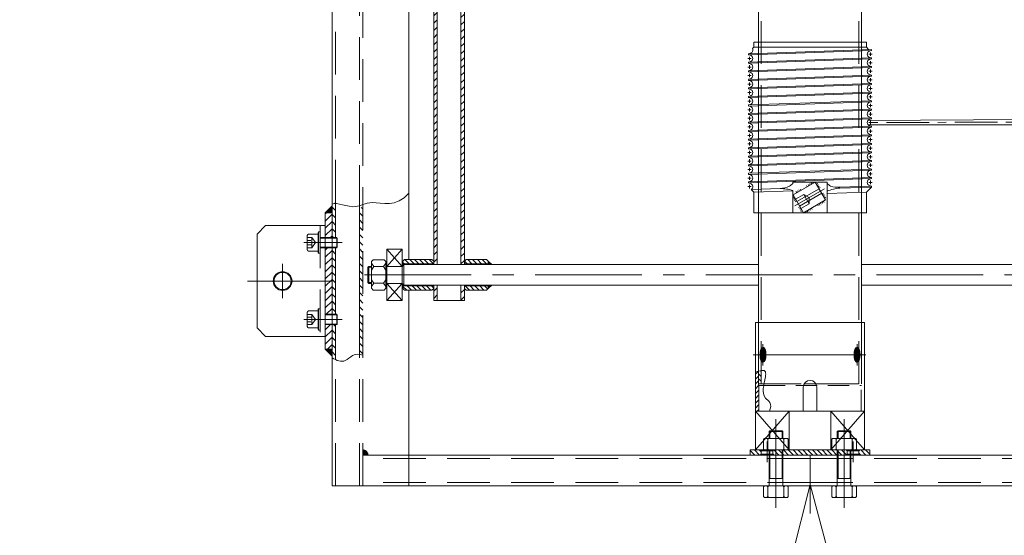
# Model space of a CAD drawing. Header units: centimetres. Extents: x -228435 to 46820, y -89367 to 152985.
# Tile 278 of 310: x 7006 to 7572, y 45025 to 45321. Entities that reach past the tile are written whole.
import ezdxf

# ---------------------------------------------------------------- set-up
doc = ezdxf.new("R2010")
doc.units = ezdxf.units.CM
doc.header["$LTSCALE"] = 50
doc.header["$PDMODE"] = 35
doc.header["$PDSIZE"] = 0.1
for name, pattern in [('CENTER', [2, 1.25, -0.25, 0.25, -0.25]), ('DASHED', [0.75, 0.5, -0.25]), ('Osie rzutów$0$DASHDOT2', [12.7, 6.35, -3.175, 0, -3.175])]:
    doc.linetypes.add(name, pattern=pattern)
doc.layers.get('0').update_dxf_attribs({"color": 8})
doc.layers.get('DEFPOINTS').update_dxf_attribs({"color": 8})
for name, color, linetype, lineweight in [('Kondygnacja  -0_5$0$ARCH_INFO_WYMIARY', 8, 'Continuous', 9), ('kreskowanie', 8, 'Continuous', 13), ('osie', 8, 'CENTER', 13), ('przerwa', 8, 'DASHED', 13), ('RYSUNKOWE_NIEDRUK', 8, 'Continuous', 9), ('SYSTEMY AV', 8, 'Continuous', 13), ('wymiar', 8, 'Continuous', 13)]:
    doc.layers.add(name, color=color, linetype=linetype, lineweight=lineweight)
doc.layers.add('Osie rzutów$0$ARCH_INFO_OSIE_IST', color=8, linetype='Osie rzutów$0$DASHDOT2')
doc.layers.add('Osie rzutów$0$ARCH_INFO_OSIE_OPISY_IST', color=8, linetype='Continuous')
doc.styles.add('Kondygnacja  -0_5$0$Romans', font='Romans.shx', dxfattribs={"width": 0.7})
doc.styles.add('Romans', font='Romans.shx')
doc.dimstyles.new('Kondygnacja  -0_5$0$Wymiary 1-100', dxfattribs={"dimtxt": 12, "dimasz": 10, "dimexe": 5, "dimexo": 0, "dimgap": 4, "dimtad": 1, "dimrnd": 0.5, "dimzin": 12, "dimdsep": 46, "dimtxsty": 'Kondygnacja  -0_5$0$Romans', "dimblk": 'Kondygnacja  -0_5$0$_Oblique', "dimcen": 10, "dimdle": 10, "dimclrt": 55, "dimazin": 0, "dimtfac": 1, "dimtmove": 1, "dimatfit": 3, "dimfxl": 8, "dimfxlon": 1, "dimtolj": 1, "dimtzin": 0, "dimarcsym": 0})
doc.dimstyles.new('Wymiary 1-200', dxfattribs={"dimtxt": 22, "dimasz": 20, "dimexe": 10, "dimexo": 0, "dimgap": 8, "dimtad": 1, "dimrnd": 0.5, "dimzin": 12, "dimdsep": 46, "dimtxsty": 'Romans', "dimblk": 'OBLIQUE', "dimcen": 0.5, "dimdle": 15, "dimclrt": 55, "dimazin": 0, "dimtfac": 1, "dimtmove": 1, "dimatfit": 3, "dimfxl": 16, "dimfxlon": 1, "dimtolj": 1, "dimtzin": 0, "dimarcsym": 0})
pattern_1 = [(135, (-65982.465, 26636.8553), (-1.41421356, -1.41421356), [])]

# ---------------------------------------------------------------- blocks, each defined once
blk = doc.blocks.new('Osie rzutów')
at = {"layer": 'Osie rzutów$0$ARCH_INFO_OSIE_IST', "ltscale": 10}
blk.add_line((12860, 12510), (12860, 4623.259), dxfattribs=at)
blk = doc.blocks.new('Kondygnacja  -0_5$0$_Oblique')
at = {"color": 0, "linetype": 'ByBlock', "lineweight": -2}
blk.add_line((-0.5, -0.5), (0.5, 0.5), dxfattribs=at)
blk = doc.blocks.new('*D212')
at = {"layer": 'DEFPOINTS', "color": 0}
for p in [(-30586.3, 81900), (-30681.11, 12489.5), (9064, 12489.5)]:
    blk.add_point(p, dxfattribs=at)
at = {"layer": 'Kondygnacja  -0_5$0$ARCH_INFO_WYMIARY', "color": 0, "lineweight": -2}
for p, q in [((-30681.11, 81910), (-30681.11, 12479.5)), ((-30673.11, 81900), (-30686.11, 81900)), ((-30673.11, 12489.5), (-30686.11, 12489.5))]:
    blk.add_line(p, q, dxfattribs=at)
at = {"layer": 'Kondygnacja  -0_5$0$ARCH_INFO_WYMIARY', "color": 0, "lineweight": -2, "xscale": 10, "yscale": 10, "zscale": 10}
for p, rotation in [((-30681.11, 81900), 90), ((-30681.11, 12489.5), 270)]:
    blk.add_blockref('Kondygnacja  -0_5$0$_Oblique', p, dxfattribs=dict(at, rotation=rotation))
at = {"layer": 'Kondygnacja  -0_5$0$ARCH_INFO_WYMIARY', "color": 55, "insert": (-30691.11, 47194.75), "char_height": 12, "attachment_point": 5, "rotation": 90, "style": 'Kondygnacja  -0_5$0$Romans'}
blk.add_mtext('\\A1;69410.5', dxfattribs=at)
blk = doc.blocks.new('A$C17EA1C80')
for p, q in [((0, 69.5), (0, 36.5)), ((3, 69.5), (0, 69.5)), ((4.35, 70.85), (3, 69.5)), ((3, 69.5), (3, 36.5)), ((4.89, 72.5), (4.29, 72.5)), ((4.89, 72.5), (4.29, 72.5)), ((6.82, 0.5), (4.29, 72.5)), ((5.16, 71.49), (4.89, 72.5)), ((7.42, 0.5), (4.89, 72.5)), ((9.03, 71.49), (9.3, 72.5)), ((9.9, 72.5), (9.3, 72.5)), ((9.9, 72.5), (9.3, 72.5)), ((11.83, 0.5), (9.3, 72.5)), ((10.17, 71.49), (9.9, 72.5)), ((12.43, 0.5), (9.9, 72.5)), ((14.04, 71.49), (14.31, 72.5)), ((14.91, 72.5), (14.31, 72.5)), ((14.91, 72.5), (14.31, 72.5)), ((16.84, 0.5), (14.31, 72.5)), ((15.18, 71.49), (14.91, 72.5)), ((17.44, 0.5), (14.91, 72.5)), ((19.05, 71.49), (19.32, 72.5)), ((19.92, 72.5), (19.32, 72.5)), ((19.92, 72.5), (19.32, 72.5)), ((21.85, 0.5), (19.32, 72.5)), ((20.19, 71.49), (19.92, 72.5)), ((22.45, 0.5), (19.92, 72.5)), ((24.06, 71.49), (24.33, 72.5)), ((24.93, 72.5), (24.33, 72.5)), ((24.93, 72.5), (24.33, 72.5)), ((26.85, 0.5), (24.33, 72.5)), ((25.2, 71.49), (24.93, 72.5)), ((27.45, 0.5), (24.93, 72.5)), ((29.07, 71.49), (29.34, 72.5)), ((29.94, 72.5), (29.34, 72.5)), ((29.94, 72.5), (29.34, 72.5)), ((31.86, 0.5), (29.34, 72.5)), ((30.21, 71.49), (29.94, 72.5)), ((32.46, 0.5), (29.94, 72.5)), ((34.08, 71.49), (34.35, 72.5)), ((34.95, 72.5), (34.35, 72.5)), ((34.95, 72.5), (34.35, 72.5)), ((36.87, 0.5), (34.35, 72.5)), ((35.22, 71.49), (34.95, 72.5)), ((37.47, 0.5), (34.95, 72.5)), ((39.09, 71.49), (39.35, 72.5)), ((39.95, 72.5), (39.35, 72.5)), ((39.95, 72.5), (39.35, 72.5)), ((41.88, 0.5), (39.35, 72.5)), ((40.22, 71.49), (39.95, 72.5)), ((42.48, 0.5), (39.95, 72.5)), ((44.09, 71.49), (44.36, 72.5)), ((44.96, 72.5), (44.36, 72.5)), ((44.96, 72.5), (44.36, 72.5)), ((46.89, 0.5), (44.36, 72.5)), ((45.23, 71.49), (44.96, 72.5)), ((47.49, 0.5), (44.96, 72.5)), ((49.1, 71.49), (49.37, 72.5)), ((51.89, 0.5), (49.36, 72.5)), ((49.96, 72.5), (49.37, 72.5)), ((50.23, 71.49), (49.96, 72.5)), ((52.49, 0.5), (49.96, 72.5)), ((54.1, 71.49), (54.37, 72.5)), ((54.97, 72.5), (54.37, 72.5)), ((54.97, 72.5), (54.37, 72.5)), ((56.9, 0.5), (54.37, 72.5)), ((55.24, 71.49), (54.97, 72.5)), ((57.5, 0.5), (54.97, 72.5)), ((59.11, 71.49), (59.38, 72.5)), ((61.9, 0.5), (59.37, 72.5)), ((59.97, 72.5), (59.38, 72.5)), ((60.24, 71.49), (59.97, 72.5)), ((62.5, 0.5), (59.97, 72.5)), ((64.11, 71.49), (64.38, 72.5)), ((66.9, 0.5), (64.37, 72.5)), ((64.97, 72.5), (64.38, 72.5)), ((65.24, 71.49), (64.97, 72.5)), ((67.5, 0.5), (64.97, 72.5)), ((69.11, 71.49), (69.38, 72.5)), ((71.9, 0.5), (69.37, 72.5)), ((69.97, 72.5), (69.38, 72.5)), ((69.97, 72.5), (69.38, 72.5)), ((70.24, 71.49), (69.97, 72.5)), ((72.5, 0.5), (69.97, 72.5)), ((74.11, 71.49), (74.38, 72.5)), ((74.98, 72.5), (74.38, 72.5)), ((76.91, 0.5), (74.38, 72.5)), ((75.25, 71.49), (74.98, 72.5)), ((77.51, 0.5), (74.98, 72.5)), ((79.12, 71.49), (79.39, 72.5)), ((79.99, 72.5), (79.39, 72.5)), ((81.92, 0.5), (79.39, 72.5)), ((80.26, 71.49), (79.99, 72.5)), ((82.52, 0.5), (79.99, 72.5)), ((84.13, 71.49), (84.4, 72.5)), ((85, 72.5), (84.4, 72.5)), ((85.07, 53.49), (84.4, 72.5)), ((88, 69.5), (85, 72.5)), ((85.65, 54.04), (85, 72.5)), ((100, 69.5), (88, 69.5)), ((88.81, 46.5), (88, 69.5)), ((100, 69.5), (100, 36.5)), ((100, 46.5), (82, 46.5)), ((82, 26.5), (82, 46.5)), ((92.5, 45.61), (82.11, 39.61)), ((82.8, 41.05), (83.26, 40.27)), ((83.59, 41.51), (84.05, 40.72)), ((84.38, 41.96), (84.84, 41.18)), ((85.17, 42.42), (85.63, 41.64)), ((86, 41.86), (93.5, 28.87)), ((88.53, 44.36), (88.98, 43.57)), ((88.6, 43.36), (96.1, 30.37)), ((89.32, 44.81), (89.77, 44.03)), ((90.11, 45.27), (90.56, 44.49)), ((90.9, 45.73), (91.35, 44.94)), ((92.5, 45.61), (100, 32.62)), ((93.98, 44.83), (93.2, 44.38)), ((94.48, 43.97), (93.7, 43.52)), ((94.98, 43.1), (94.2, 42.65)), ((95.48, 42.24), (94.7, 41.79)), ((95.98, 41.37), (95.2, 40.92)), ((0, 3.5), (0, 36.5)), ((3, 3.5), (3, 36.5)), ((82.03, 37.93), (82.81, 38.38)), ((82.11, 39.61), (89.61, 26.62)), ((82.53, 37.07), (83.31, 37.52)), ((83.03, 36.2), (83.81, 36.65)), ((83.53, 35.34), (84.31, 35.79)), ((84.03, 34.47), (84.81, 34.92)), ((98.07, 37.75), (97.3, 37.3)), ((98.57, 36.88), (97.8, 36.43)), ((99.07, 36.02), (98.3, 35.57)), ((99.57, 35.15), (98.8, 34.7)), ((100, 3.5), (100, 36.5)), ((86.12, 30.85), (86.9, 31.3)), ((86.62, 29.98), (87.4, 30.43)), ((87.12, 29.12), (87.9, 29.57)), ((100, 32.62), (89.61, 26.62)), ((96.93, 29.8), (96.48, 30.58)), ((97.72, 30.26), (97.27, 31.04)), ((98.51, 30.71), (98.06, 31.5)), ((99.3, 31.17), (98.85, 31.95)), ((100.01, 34.25), (99.3, 33.84)), ((82.93, 26.5), (82, 26.5)), ((100, 26.5), (86.99, 26.5)), ((88, 3.5), (87.19, 26.5)), ((87.62, 28.25), (88.4, 28.7)), ((91.21, 26.49), (90.76, 27.28)), ((92, 26.95), (91.55, 27.73)), ((92.79, 27.41), (92.34, 28.19)), ((93.58, 27.86), (93.13, 28.65)), ((86.47, 1.97), (85.84, 18.96)), ((3, 3.5), (0, 3.5)), ((3.73, 2.77), (3, 3.5)), ((6.6, 1.51), (6.87, 0.5)), ((7.41, 0.5), (6.82, 0.5)), ((7.68, 1.51), (7.41, 0.5)), ((11.55, 1.51), (11.82, 0.5)), ((12.42, 0.5), (11.83, 0.5)), ((12.69, 1.51), (12.42, 0.5)), ((16.56, 1.51), (16.83, 0.5)), ((17.43, 0.5), (16.84, 0.5)), ((17.7, 1.51), (17.43, 0.5)), ((21.57, 1.51), (21.84, 0.5)), ((22.44, 0.5), (21.85, 0.5)), ((22.71, 1.51), (22.44, 0.5)), ((26.58, 1.51), (26.85, 0.5)), ((27.45, 0.5), (26.85, 0.5)), ((27.72, 1.51), (27.45, 0.5)), ((31.59, 1.51), (31.85, 0.5)), ((32.45, 0.5), (31.86, 0.5)), ((32.72, 1.51), (32.45, 0.5)), ((36.59, 1.51), (36.86, 0.5)), ((37.46, 0.5), (36.87, 0.5)), ((37.73, 1.51), (37.46, 0.5)), ((41.6, 1.51), (41.87, 0.5)), ((42.47, 0.5), (41.88, 0.5)), ((42.74, 1.51), (42.47, 0.5)), ((46.61, 1.51), (46.88, 0.5)), ((47.48, 0.5), (46.89, 0.5)), ((47.75, 1.51), (47.48, 0.5)), ((51.62, 1.51), (51.89, 0.5)), ((52.49, 0.5), (51.89, 0.5)), ((52.49, 0.5), (51.89, 0.5)), ((52.76, 1.51), (52.49, 0.5)), ((56.63, 1.51), (56.9, 0.5)), ((57.49, 0.5), (56.9, 0.5)), ((57.76, 1.51), (57.49, 0.5)), ((61.63, 1.51), (61.9, 0.5)), ((62.49, 0.5), (61.9, 0.5)), ((62.76, 1.51), (62.49, 0.5)), ((66.63, 1.51), (66.9, 0.5)), ((67.49, 0.5), (66.9, 0.5)), ((67.49, 0.5), (66.9, 0.5)), ((67.76, 1.51), (67.49, 0.5)), ((71.63, 1.51), (71.9, 0.5)), ((72.5, 0.5), (71.9, 0.5)), ((72.77, 1.51), (72.5, 0.5)), ((76.64, 1.51), (76.91, 0.5)), ((77.51, 0.5), (76.91, 0.5)), ((77.78, 1.51), (77.51, 0.5)), ((81.65, 1.51), (81.92, 0.5)), ((82.52, 0.5), (81.92, 0.5)), ((82.79, 1.51), (82.52, 0.5)), ((88, 3.5), (86.47, 1.97)), ((100, 3.5), (88, 3.5))]:
    blk.add_line(p, q)
for centre, radius, start, end in [((7.1, 72), 2, 194.70087, 345.29913), ((12.11, 72), 2, 194.70087, 345.29913), ((17.11, 72), 2, 194.70087, 345.29913), ((22.12, 72), 2, 194.70087, 345.29913), ((27.13, 72), 2, 194.70087, 345.29913), ((32.14, 72), 2, 194.70087, 345.29913), ((37.15, 72), 2, 194.70087, 345.29913), ((42.16, 72), 2, 194.70087, 345.29913), ((47.17, 72), 2, 194.70087, 345.29913), ((52.17, 72), 2, 194.70087, 345.29913), ((57.18, 72), 2, 194.70087, 345.29913), ((62.18, 72), 2, 194.70087, 345.29913), ((67.18, 72), 2, 194.70087, 345.29913), ((72.18, 72), 2, 194.70087, 345.29913), ((77.19, 72), 2, 194.70087, 345.29913), ((82.2, 72), 2, 194.70087, 345.29913), ((68, 53.15), 17.07, 344.2447, 2.8872), ((103.45, 54.31), 17.81, 180.8759, 206.02731), ((75.56, 53.53), 10.19, 316.31516, 330.51029), ((75.56, 19.47), 10.19, 29.48971, 43.68484), ((66.01, 16.83), 19.95, 6.12382, 22.55007), ((110.45, 19.07), 24.61, 162.4248, 180.25598), ((4.67, 1), 2, 14.70087, 117.90377), ((9.61, 1), 2, 14.70087, 165.29913), ((14.62, 1), 2, 14.70087, 165.29913), ((19.63, 1), 2, 14.70087, 165.29913), ((24.64, 1), 2, 14.70087, 165.29913), ((29.65, 1), 2, 14.70087, 165.29913), ((34.66, 1), 2, 14.70087, 165.29913), ((39.67, 1), 2, 14.70087, 165.29913), ((44.68, 1), 2, 14.70087, 165.29913), ((49.69, 1), 2, 14.70087, 165.29913), ((54.7, 1), 2, 14.70087, 165.29913), ((59.7, 1), 2, 14.70087, 165.29913), ((64.7, 1), 2, 14.70087, 165.29913), ((69.7, 1), 2, 14.70087, 165.29913), ((74.7, 1), 2, 14.70087, 165.29913), ((79.71, 1), 2, 14.70087, 165.29913), ((84.72, 1), 2, 29.04453, 165.29913)]:
    blk.add_arc(centre, radius, start, end)
at = {"layer": 'osie'}
for p, q in [((8.1, 72), (6.1, 72)), ((7.1, 73), (7.1, 71)), ((13.11, 72), (11.11, 72)), ((12.11, 73), (12.11, 71)), ((18.11, 72), (16.11, 72)), ((17.11, 73), (17.11, 71)), ((23.12, 72), (21.12, 72)), ((22.12, 73), (22.12, 71)), ((28.13, 72), (26.13, 72)), ((27.13, 73), (27.13, 71)), ((33.14, 72), (31.14, 72)), ((32.14, 73), (32.14, 71)), ((38.15, 72), (36.15, 72)), ((37.15, 73), (37.15, 71)), ((43.16, 72), (41.16, 72)), ((42.16, 73), (42.16, 71)), ((48.17, 72), (46.17, 72)), ((47.17, 73), (47.17, 71)), ((53.17, 72), (51.17, 72)), ((52.17, 73), (52.17, 71)), ((58.18, 72), (56.18, 72)), ((57.18, 73), (57.18, 71)), ((63.18, 72), (61.18, 72)), ((62.18, 73), (62.18, 71)), ((68.18, 72), (66.18, 72)), ((67.18, 73), (67.18, 71)), ((73.18, 72), (71.18, 72)), ((72.18, 73), (72.18, 71)), ((78.19, 72), (76.19, 72)), ((77.19, 73), (77.19, 71)), ((83.2, 72), (81.2, 72)), ((82.2, 73), (82.2, 71)), ((85.96, 44.93), (95.98, 27.57)), ((10.61, 1), (8.61, 1)), ((9.61, 0), (9.61, 2)), ((15.62, 1), (13.62, 1)), ((14.62, 0), (14.62, 2)), ((20.63, 1), (18.63, 1)), ((19.63, 0), (19.63, 2)), ((25.64, 1), (23.64, 1)), ((24.64, 0), (24.64, 2)), ((30.65, 1), (28.65, 1)), ((29.65, 0), (29.65, 2)), ((35.66, 1), (33.66, 1)), ((34.66, 0), (34.66, 2)), ((40.67, 1), (38.67, 1)), ((39.67, 0), (39.67, 2)), ((45.68, 1), (43.68, 1)), ((44.68, 0), (44.68, 2)), ((50.69, 1), (48.69, 1)), ((49.69, 0), (49.69, 2)), ((55.7, 1), (53.7, 1)), ((54.7, 0), (54.7, 2)), ((60.7, 1), (58.7, 1)), ((59.7, 0), (59.7, 2)), ((65.7, 1), (63.7, 1)), ((64.7, 0), (64.7, 2)), ((70.7, 1), (68.7, 1)), ((69.7, 0), (69.7, 2)), ((75.7, 1), (73.7, 1)), ((74.7, 0), (74.7, 2)), ((80.71, 1), (78.71, 1)), ((79.71, 0), (79.71, 2)), ((85.72, 1), (83.72, 1)), ((84.72, 0), (84.72, 2))]:
    blk.add_line(p, q, dxfattribs=at)
at = {"layer": 'przerwa', "ltscale": 0.5}
for p, q in [((94.78, 35.95), (89.33, 32.8)), ((89.33, 32.8), (91.14, 35.95)), ((94.78, 35.95), (91.14, 35.95)), ((94.78, 35.95), (97.53, 31.19)), ((89.33, 32.8), (92.08, 28.04))]:
    blk.add_line(p, q, dxfattribs=at)
blk = doc.blocks.new('A$C45FE2F59')
h = blk.add_hatch()
h.set_pattern_fill('_USER', color=256, scale=0.1, angle=45, style=0, pattern_type=0)
h.set_pattern_definition([(135, (67949.22685, 25693.96624), (0.07071067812, 0.07071067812), [])])
h.paths.add_polyline_path([(-280, 164), (-280, 160), (-284, 160)])
h = blk.add_hatch()
h.set_pattern_fill('_USER', color=256, scale=0.1, angle=135, style=0, pattern_type=0)
h.set_pattern_definition([(45, (68311.83249, 24670.12207), (0.07071067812, -0.07071067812), [])])
h.paths.add_polyline_path([(-188.5, 131.6), (-186.5, 129.6), (-188.5, 129.6)])
h.paths.add_polyline_path([(-188.5, 117.6), (-186.5, 117.6), (-188.5, 115.6)])
h = blk.add_hatch()
h.set_pattern_fill('_USER', color=256, scale=0.1, angle=495, style=0, pattern_type=0)
h.set_pattern_definition([(135, (-27404.95346, -72953.90815), (-0.07071067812, -0.07071067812), [])])
edge = h.paths.add_edge_path()
edge.add_ellipse((-27.55, 76.78), major_axis=(0, 4.36), ratio=0.400988, start_angle=180, end_angle=270)
edge.add_line((-25.8, 76.78), (-27.55, 76.78))
edge.add_line((-27.55, 76.78), (-27.55, 72.42))
edge = h.paths.add_edge_path()
edge.add_ellipse((-27.55, 76.78), major_axis=(0, 4.36), ratio=0.400988, start_angle=270, end_angle=360)
edge.add_line((-27.55, 81.15), (-27.55, 76.78))
edge.add_line((-27.55, 76.78), (-25.8, 76.78))
edge = h.paths.add_edge_path()
edge.add_ellipse((-27.55, 76.78), major_axis=(0, 4.36), ratio=0.400988, start_angle=0, end_angle=39.09012)
edge.add_line((-28.65, 80.17), (-28.65, 76.78))
edge.add_line((-28.65, 76.78), (-27.55, 76.78))
edge.add_line((-27.55, 76.78), (-27.55, 81.15))
edge = h.paths.add_edge_path()
edge.add_line((-27.55, 76.78), (-28.65, 76.78))
edge.add_line((-28.65, 76.78), (-28.65, 73.4))
edge.add_ellipse((-27.55, 76.78), major_axis=(0, 4.36), ratio=0.400988, start_angle=140.90988, end_angle=180)
edge.add_line((-27.55, 72.42), (-27.55, 76.78))
edge = h.paths.add_edge_path()
edge.add_ellipse((-27.55, 76.78), major_axis=(0, 4.36), ratio=0.400988, start_angle=90, end_angle=140.90988)
edge.add_line((-28.65, 73.4), (-28.65, 76.78))
edge.add_line((-28.65, 76.78), (-29.3, 76.78))
edge = h.paths.add_edge_path()
edge.add_ellipse((-27.55, 76.78), major_axis=(0, 4.36), ratio=0.400988, start_angle=39.09012, end_angle=90)
edge.add_line((-29.3, 76.78), (-28.65, 76.78))
edge.add_line((-28.65, 76.78), (-28.65, 80.17))
h = blk.add_hatch()
h.set_pattern_fill('_USER', color=256, scale=0.1, angle=495, style=0, pattern_type=0)
h.set_pattern_definition([(135, (-27349.86036, -72953.90815), (-0.07071067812, -0.07071067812), [])])
edge = h.paths.add_edge_path()
edge.add_line((27.55, 76.78), (27.55, 72.42))
edge.add_ellipse((27.55, 76.78), major_axis=(0, 4.36), ratio=0.400988, start_angle=180, end_angle=270)
edge.add_line((29.3, 76.78), (27.55, 76.78))
edge = h.paths.add_edge_path()
edge.add_ellipse((27.55, 76.78), major_axis=(0, 4.36), ratio=0.400988, start_angle=270, end_angle=360)
edge.add_line((27.55, 81.15), (27.55, 76.78))
edge.add_line((27.55, 76.78), (29.3, 76.78))
edge = h.paths.add_edge_path()
edge.add_ellipse((27.55, 76.78), major_axis=(0, 4.36), ratio=0.400988, start_angle=0, end_angle=39.09012)
edge.add_line((26.44, 80.17), (26.44, 76.78))
edge.add_line((26.44, 76.78), (27.55, 76.78))
edge.add_line((27.55, 76.78), (27.55, 81.15))
edge = h.paths.add_edge_path()
edge.add_line((26.44, 76.78), (26.44, 73.4))
edge.add_ellipse((27.55, 76.78), major_axis=(0, 4.36), ratio=0.400988, start_angle=140.90988, end_angle=180)
edge.add_line((27.55, 72.42), (27.55, 76.78))
edge.add_line((27.55, 76.78), (26.44, 76.78))
edge = h.paths.add_edge_path()
edge.add_ellipse((27.55, 76.78), major_axis=(0, 4.36), ratio=0.400988, start_angle=90, end_angle=140.90988)
edge.add_line((26.44, 73.4), (26.44, 76.78))
edge.add_line((26.44, 76.78), (25.8, 76.78))
edge = h.paths.add_edge_path()
edge.add_ellipse((27.55, 76.78), major_axis=(0, 4.36), ratio=0.400988, start_angle=39.09012, end_angle=90)
edge.add_line((25.8, 76.78), (26.44, 76.78))
edge.add_line((26.44, 76.78), (26.44, 80.17))
h = blk.add_hatch()
h.set_pattern_fill('_USER', color=256, scale=0.1, angle=45, style=0, pattern_type=0)
h.set_pattern_definition([(225, (67949.22685, -25453.96624), (0.07071067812, -0.07071067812), [])])
h.paths.add_polyline_path([(-280, 76), (-280, 80), (-284, 80)])
h = blk.add_hatch()
h.set_pattern_fill('_USER', color=256, scale=0.1, angle=45, style=0, pattern_type=0)
h.set_pattern_definition([(315, (-67949.22685, -25453.96624), (-0.07071067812, -0.07071067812), [])])
h.paths.add_polyline_path([(-259, 18), (-262, 18), (-262, 21, -0.414214)])
at = {"layer": 'kreskowanie'}
h = blk.add_hatch(dxfattribs=at)
h.set_pattern_fill('_USER', color=256, scale=3, angle=45, style=0, pattern_type=0)
h.set_pattern_definition([(45, (-65982.465, 26636.8553), (-2.12132034, 2.12132034), [])])
h.paths.add_polyline_path([(-202.5, 117.5), (-204.5, 117.5), (-204.5, 108.6), (-202.5, 108.6)])
h.paths.add_polyline_path([(-218.5, 117.5), (-220.5, 117.5), (-220.5, 108.6), (-218.5, 108.6)])
h.paths.add_polyline_path([(-202.5, 350), (-204.5, 350), (-204.5, 129.7), (-202.5, 129.7), (-202.5, 134.6)])
h.paths.add_polyline_path([(-218.5, 350), (-220.5, 350), (-220.5, 134.6), (-220.5, 129.7), (-218.5, 129.7)])
h.paths.add_polyline_path([(-202.5, 387.3), (-204.5, 387.3), (-204.5, 350), (-202.5, 350)])
h.paths.add_polyline_path([(-218.5, 387.3), (-220.5, 387.3), (-220.5, 350), (-218.5, 350)])
h.paths.add_polyline_path([(-202.5, 403.9), (-202.5, 406.4), (-204.5, 406.4), (-204.5, 395.5), (-202.5, 395.5)])
h.paths.add_polyline_path([(-218.5, 406.4), (-220.5, 406.4), (-220.5, 395.5), (-218.5, 395.5)])
h.paths.add_polyline_path([(-181.5, 387.3), (-183.5, 387.3), (-183.5, 376.4), (-181.5, 376.4)])
h.paths.add_polyline_path([(-197.5, 387.3), (-199.5, 387.3), (-199.5, 376.4), (-197.5, 376.4)])
h.paths.add_polyline_path([(-181.5, 654.9), (-183.5, 654.9), (-183.5, 395.5), (-181.5, 395.5)])
h.paths.add_polyline_path([(-197.5, 654.9), (-199.5, 654.9), (-199.5, 395.5), (-197.5, 395.5)])
h.paths.add_polyline_path([(-181.5, 672), (-183.5, 672), (-183.5, 663.1), (-181.5, 663.1)])
h.paths.add_polyline_path([(-197.5, 672), (-199.5, 672), (-199.5, 663.1), (-197.5, 663.1)])
h = blk.add_hatch(dxfattribs=at)
h.set_pattern_fill('_USER', color=256, scale=3, angle=45, style=0, pattern_type=0)
h.set_pattern_definition([(315, (-67949.227, -25453.9662), (-2.12132034, -2.12132034), [])])
edge = h.paths.add_edge_path()
edge.add_spline(control_points=[(-278, 73.96), (-278.66, 74.27), (-279.33, 74.64), (-280, 75.05)], knot_values=[3.563237, 3.563237, 3.563237, 3.563237, 5.623103, 5.623103, 5.623103, 5.623103], degree=3, periodic=0)
edge.add_line((-280, 75.05), (-280, 94.5))
edge.add_line((-280, 94.5), (-278, 94.5))
edge.add_line((-278, 94.5), (-278, 73.96))
h.paths.add_polyline_path([(-280, 139.5), (-278, 139.5), (-278, 100.5), (-280, 100.5)])
edge = h.paths.add_edge_path()
edge.add_line((-278, 145.5), (-280, 145.5))
edge.add_line((-280, 145.5), (-280, 164.95))
edge.add_spline(control_points=[(-280, 164.95), (-279.33, 165.36), (-278.66, 165.73), (-278, 166.04)], knot_values=[3.563237, 3.563237, 3.563237, 3.563237, 5.623103, 5.623103, 5.623103, 5.623103], degree=3, periodic=0)
edge.add_line((-278, 166.04), (-278, 145.5))
edge = h.paths.add_edge_path()
edge.add_spline(control_points=[(-262, 76.65), (-262.68, 76.84), (-263.35, 76.98), (-264, 77.05)], knot_values=[21.480294, 21.480294, 21.480294, 21.480294, 23.511433, 23.511433, 23.511433, 23.511433], degree=3, periodic=0)
edge.add_line((-264, 77.05), (-264, 162.95))
edge.add_spline(control_points=[(-264, 162.95), (-263.35, 163.02), (-262.68, 163.16), (-262, 163.35)], knot_values=[21.480294, 21.480294, 21.480294, 21.480294, 23.511433, 23.511433, 23.511433, 23.511433], degree=3, periodic=0)
edge.add_line((-262, 163.35), (-262, 76.65))
h = blk.add_hatch(dxfattribs=at)
h.set_pattern_fill('_USER', color=256, scale=3, angle=135, style=0, pattern_type=0)
h.set_pattern_definition([(225, (-67949.227, -25453.9662), (-2.12132034, 2.12132034), [])])
h.paths.add_polyline_path([(-284, 94.5), (-280, 94.5), (-280, 80), (-284, 80)])
h.paths.add_polyline_path([(-280, 100.5), (-284, 100.5), (-284, 139.5), (-280, 139.5)])
h.paths.add_polyline_path([(-280, 145.5), (-284, 145.5), (-284, 160), (-280, 160)])
h = blk.add_hatch(dxfattribs=at)
h.set_pattern_fill('_USER', color=256, scale=2, angle=135, style=0, pattern_type=0)
h.set_pattern_definition(pattern_1)
h.paths.add_polyline_path([(-238.5, 130.1), (-238.5, 131.6), (-237.5, 132.6), (-221.5, 132.6), (-220.5, 131.6), (-220.5, 130.1)])
h.paths.add_polyline_path([(-237.5, 114.6), (-238.5, 115.6), (-238.5, 117.1), (-220.5, 117.1), (-220.5, 115.6), (-221.5, 114.6)])
h = blk.add_hatch(dxfattribs=at)
h.set_pattern_fill('_USER', color=256, scale=2, angle=135, style=0, pattern_type=0)
h.set_pattern_definition(pattern_1)
h.paths.add_polyline_path([(-202.5, 130.1), (-202.5, 131.6), (-201.5, 132.6), (-189.5, 132.6), (-188.5, 131.6), (-188.5, 130.1)])
h.paths.add_polyline_path([(-188.5, 117.1), (-188.5, 115.6), (-189.5, 114.6), (-201.5, 114.6), (-202.5, 115.6), (-202.5, 117.1)])
h = blk.add_hatch(dxfattribs=at)
h.set_pattern_fill('_USER', color=256, scale=2, angle=585, style=0, pattern_type=0)
h.set_pattern_definition([(225, (-27404.9535, -72953.9082), (1.41421356, -1.41421356), [])])
edge = h.paths.add_edge_path()
edge.add_spline(control_points=[(-30.2, 67.16), (-30.77, 66.98), (-31.38, 66.76), (-32, 66.53)], knot_values=[1.64677, 1.64677, 1.64677, 1.64677, 3.07729, 3.07729, 3.07729, 3.07729], degree=3, periodic=0)
edge.add_line((-32, 66.53), (-32, 43.78))
edge.add_line((-32, 43.78), (-30, 43.78))
edge.add_line((-30, 43.78), (-30, 58.78))
edge.add_line((-30, 58.78), (-30.2, 58.78))
edge.add_line((-30.2, 58.78), (-30.2, 67.16))
h = blk.add_hatch(dxfattribs=at)
h.set_pattern_fill('_USER', color=256, scale=2, angle=495, style=0, pattern_type=0)
h.set_pattern_definition([(135, (-27404.9535, -72953.9082), (-1.41421356, -1.41421356), [])])
edge = h.paths.add_edge_path()
edge.add_spline(control_points=[(-28.65, 67.54), (-29.11, 67.46), (-29.62, 67.34), (-30.15, 67.17)], knot_values=[3.119108, 3.119108, 3.119108, 3.119108, 4.463838, 4.463838, 4.463838, 4.463838], degree=3, periodic=0)
edge.add_line((-30.15, 67.17), (-30.15, 59.78))
edge.add_line((-30.15, 59.78), (-28.65, 59.78))
edge.add_line((-28.65, 59.78), (-28.65, 67.54))
h = blk.add_hatch(dxfattribs=at)
h.set_pattern_fill('_USER', color=256, scale=2, angle=135, style=0, pattern_type=0)
h.set_pattern_definition([(135, (-63556.9592, 26756.8037), (-1.41421356, -1.41421356), [])])
h.paths.add_polyline_path([(35, 21), (29.2, 21), (28.7, 20.5), (28.7, 18.5), (29.2, 18), (35, 18)])
h.paths.add_polyline_path([(21.7, 20.5), (21.2, 21), (20, 21), (20, 18), (21.2, 18), (21.7, 18.5)])
h.paths.add_polyline_path([(20, 21), (16.4, 21), (16.4, 18), (20, 18)])
h.paths.add_polyline_path([(16.4, 21), (16, 21), (16, 18), (16.4, 18)])
h.paths.add_polyline_path([(16, 21), (0, 21), (0, 18), (16, 18)])
h.paths.add_polyline_path([(0, 21), (-16, 21), (-16, 18), (0, 18)])
h.paths.add_polyline_path([(-16, 21), (-16.4, 21), (-16.4, 18), (-16, 18)])
h.paths.add_polyline_path([(-16.4, 21), (-20, 21), (-20, 18), (-16.4, 18)])
h.paths.add_polyline_path([(-20, 21), (-21.2, 21), (-21.7, 20.5), (-21.7, 18.5), (-21.2, 18), (-20, 18)])
h.paths.add_polyline_path([(-28.7, 20.5), (-29.2, 21), (-35, 21), (-35, 18), (-29.2, 18), (-28.7, 18.5)])
for p, q in [((-235, 442.76), (-235, 132.6)), ((-220.5, 134.6), (-220.5, 387.4)), ((-218.5, 387.4), (-218.5, 129.6)), ((-204.5, 387.4), (-204.5, 129.6)), ((-202.5, 134.6), (-202.5, 387.4)), ((-30.15, 59.78), (-30.15, 368)), ((30.15, 59.78), (30.15, 368)), ((-280, 145.5), (-280, 350)), ((-284, 160), (-280, 164)), ((-278, 145.5), (-278, 166.04)), ((-264, 162.95), (-264, 77.05)), ((-280, 160), (-284, 160)), ((-284, 80), (-284, 160)), ((-324, 147.5), (-319, 152.5)), ((-324, 147.5), (-319, 152.5)), ((-284, 152.5), (-319, 152.5)), ((-284, 152.5), (-319, 152.5)), ((-284, 152.5), (-284, 87.5)), ((-324, 147.5), (-324, 92.5)), ((-324, 147.5), (-324, 92.5)), ((-277, 145.2), (-277.3, 145.5)), ((-277.3, 145.5), (-277.3, 139.5)), ((-277, 145.2), (-277, 139.8)), ((-280, 100.5), (-280, 139.5)), ((-278, 100.5), (-278, 139.5)), ((-277, 139.8), (-277.3, 139.5)), ((-248, 128.6), (-248, 138.6)), ((-248, 138.6), (-239, 128.6)), ((-239, 138.6), (-248, 128.6)), ((-248, 138.6), (-239, 138.6)), ((-239, 128.6), (-239, 138.6)), ((-220.5, 134.6), (-220.5, 129.6)), ((-202.5, 134.6), (-202.5, 129.6)), ((-259, 128.1), (-258.5, 128.6)), ((-259, 128.1), (-259, 119.1)), ((-256.9, 128.6), (-258.5, 128.6)), ((-258.5, 128.6), (-258.5, 118.6)), ((-256.9, 131.48), (-255.9, 132.48)), ((-256.9, 131.48), (-256.9, 115.72)), ((-255.48, 128.43), (-256.9, 130.43)), ((-255.48, 128.43), (-256.9, 126.43)), ((-249.5, 132.48), (-255.9, 132.48)), ((-255.48, 128.43), (-249.92, 128.43)), ((-249.92, 128.43), (-248.5, 130.43)), ((-249.92, 128.43), (-248.5, 126.43)), ((-248.5, 131.48), (-249.5, 132.48)), ((-248.5, 128.1), (-248.5, 131.48)), ((-239, 128.6), (-248.5, 128.6)), ((-248, 128.6), (-248.5, 128.1)), ((-248.5, 128.1), (-248.5, 119.1)), ((-248, 118.6), (-248, 128.6)), ((-238, 129.6), (-239, 128.6)), ((-239, 118.6), (-239, 128.6)), ((-237.5, 132.6), (-238.5, 131.6)), ((-238.5, 131.6), (-238.5, 129.1)), ((-220.5, 130.1), (-238.5, 130.1)), ((-238, 129.6), (-238, 117.6)), ((-30.15, 129.6), (-238, 129.6)), ((-221.5, 132.6), (-237.5, 132.6)), ((-221.5, 132.6), (-220.5, 131.6)), ((-218.5, 129.7), (-220.5, 129.7)), ((-204.5, 129.7), (-202.5, 129.7)), ((-201.5, 132.6), (-202.5, 131.6)), ((-188.5, 130.1), (-202.5, 130.1)), ((-189.5, 132.6), (-201.5, 132.6)), ((-189.5, 132.6), (-188.5, 131.6)), ((-188.5, 131.6), (-188.5, 129.6)), ((-188.5, 131.6), (-186.5, 129.6)), ((30.15, 129.6), (238, 129.6)), ((-259, 119.1), (-258.5, 118.6)), ((-256.9, 118.6), (-258.5, 118.6)), ((-255.48, 118.77), (-256.9, 120.77)), ((-255.48, 118.77), (-256.9, 116.77)), ((-255.9, 114.72), (-256.9, 115.72)), ((-255.48, 118.77), (-249.92, 118.77)), ((-249.92, 118.77), (-248.5, 120.77)), ((-249.92, 118.77), (-248.5, 116.77)), ((-249.5, 114.72), (-248.5, 115.72)), ((-248, 118.6), (-248.5, 119.1)), ((-248.5, 119.1), (-248.5, 115.72)), ((-239, 118.6), (-248.5, 118.6)), ((-248, 118.6), (-248, 108.6)), ((-248, 108.6), (-239, 118.6)), ((-239, 108.6), (-248, 118.6)), ((-239, 118.6), (-238, 117.6)), ((-239, 118.6), (-239, 108.6)), ((-238.5, 118.1), (-238.5, 115.6)), ((-220.5, 117.1), (-238.5, 117.1)), ((-238.5, 115.6), (-237.5, 114.6)), ((-30.15, 117.6), (-238, 117.6)), ((-220.5, 115.6), (-221.5, 114.6)), ((-220.5, 108.6), (-220.5, 117.6)), ((-218.5, 117.5), (-220.5, 117.5)), ((-218.5, 117.6), (-218.5, 108.6)), ((-204.5, 117.6), (-204.5, 108.6)), ((-204.5, 117.5), (-202.5, 117.5)), ((-202.5, 108.6), (-202.5, 117.6)), ((-188.5, 117.1), (-202.5, 117.1)), ((-202.5, 115.6), (-201.5, 114.6)), ((-188.5, 115.6), (-189.5, 114.6)), ((-188.5, 117.6), (-188.5, 115.6)), ((-188.5, 115.6), (-186.5, 117.6)), ((30.15, 117.6), (238, 117.6)), ((-249.5, 114.72), (-255.9, 114.72)), ((-221.5, 114.6), (-237.5, 114.6)), ((-235, 114.6), (-235, 0)), ((-189.5, 114.6), (-201.5, 114.6)), ((-248, 108.6), (-239, 108.6)), ((-202.5, 108.6), (-220.5, 108.6)), ((-277, 100.2), (-277.3, 100.5)), ((-277.3, 94.5), (-277.3, 100.5)), ((-277, 94.8), (-277, 100.2)), ((-324, 92.5), (-319, 87.5)), ((-324, 92.5), (-319, 87.5)), ((-280, 0), (-280, 94.5)), ((-278, 73.96), (-278, 94.5)), ((-277, 94.8), (-277.3, 94.5)), ((-32, 43.78), (-32, 95.78)), ((-32, 95.78), (32, 95.78)), ((32, 43.78), (32, 95.78)), ((-284, 87.5), (-319, 87.5)), ((-284, 87.5), (-319, 87.5)), ((-280, 80), (-284, 80)), ((-284, 80), (-280, 76)), ((-30.2, 67.16), (-30.2, 58.78)), ((-28.65, 67.54), (-28.65, 59.78)), ((-27.11, 58.78), (-30.2, 58.78)), ((3.46, 59.78), (-3.46, 59.78)), ((-32, 43.78), (32, 43.78)), ((-32, 43.78), (-32, 21)), ((-32, 43.78), (-12.28, 21)), ((-32, 21), (-12.28, 43.78)), ((-12.28, 43.78), (-12.28, 21)), ((12.28, 43.78), (12.28, 21)), ((32, 21), (12.28, 43.78)), ((32, 43.78), (12.28, 21)), ((32, 43.78), (32, 21)), ((0, 18), (-262, 18)), ((-35, 21), (35, 21)), ((-35, 18), (-35, 21)), ((-35, 18), (35, 18)), ((-28.7, 20.5), (-29.2, 21)), ((-29.2, 18), (-28.7, 18.5)), ((-28.7, 20.5), (-28.7, 18.5)), ((-21.7, 20.5), (-28.7, 20.5)), ((-21.7, 18.5), (-28.7, 18.5)), ((-21.7, 20.5), (-21.2, 21)), ((-21.7, 20.5), (-21.7, 18.5)), ((-21.7, 18.5), (-21.2, 18)), ((0, 18), (262, 18)), ((21.7, 20.5), (21.2, 21)), ((21.7, 18.5), (21.2, 18)), ((21.7, 20.5), (21.7, 18.5)), ((21.7, 20.5), (28.7, 20.5)), ((21.7, 18.5), (28.7, 18.5)), ((28.7, 20.5), (29.2, 21)), ((28.7, 20.5), (28.7, 18.5)), ((29.2, 18), (28.7, 18.5)), ((35, 18), (35, 21)), ((0, 0), (-280, 0)), ((0, 0), (-280, 0)), ((-24.74, -0.5), (-25.25, 0)), ((-24.74, -0.5), (-24.24, 0)), ((0, 0), (280, 0)), ((0, 0), (280, 0)), ((24.74, -0.5), (24.24, 0)), ((24.74, -0.5), (25.25, 0)), ((45.32, 0), (-280, 0)), ((-280, 0), (-250, 0)), ((45.32, 0), (-280, 0)), ((-277, 0), (-280, 0)), ((-277, 0), (277, 0)), ((-277, 0), (277, 0)), ((-27.24, -0.5), (-26.74, 0)), ((-27.24, -0.5), (-27.24, -6.32)), ((-24.74, -6.32), (-24.74, -0.5)), ((-15.27, -0.5), (-15.78, 0)), ((-15.27, -0.5), (-14.77, 0)), ((-15.27, -6.32), (-15.27, -0.5)), ((-12.78, -0.49), (-13.26, 0)), ((-12.78, -0.49), (-12.78, -6.34)), ((12.78, -0.49), (13.26, 0)), ((12.78, -0.49), (12.78, -6.34)), ((15.27, -0.5), (14.77, 0)), ((15.27, -0.5), (15.78, 0)), ((15.27, -6.32), (15.27, -0.5)), ((24.74, -6.32), (24.74, -0.5)), ((27.24, -0.5), (26.74, 0)), ((27.24, -0.5), (27.24, -6.32)), ((124, 0), (48.32, 0)), ((-27.24, -6.32), (-26.74, -6.82)), ((-13.26, -6.82), (-26.74, -6.82)), ((-24.74, -6.32), (-25.25, -6.82)), ((-24.74, -6.32), (-24.24, -6.82)), ((-15.27, -6.32), (-15.78, -6.82)), ((-15.27, -6.32), (-14.77, -6.82)), ((-12.78, -6.34), (-13.26, -6.82)), ((12.78, -6.34), (13.26, -6.82)), ((13.26, -6.82), (26.74, -6.82)), ((15.27, -6.32), (14.77, -6.82)), ((15.27, -6.32), (15.78, -6.82)), ((24.74, -6.32), (24.24, -6.82)), ((24.74, -6.32), (25.25, -6.82)), ((27.24, -6.32), (26.74, -6.82))]:
    blk.add_line(p, q)
at = {"ltscale": 0.4}
for p, q in [((227.11, 215.28), (33.93, 214.08)), ((233.93, 211.68), (34.07, 211.44))]:
    blk.add_line(p, q, dxfattribs=at)
at = {"ltscale": 0.5}
for p, q in [((-287, 145.5), (-277.3, 145.5)), ((-287, 139.5), (-277.3, 139.5)), ((-284, 100.5), (-277.3, 100.5)), ((-284, 94.5), (-277.3, 94.5)), ((-30, 43.78), (-30, 58.78))]:
    blk.add_line(p, q, dxfattribs=at)
at = {"ltscale": 2}
for p, q in [((-4, 43.78), (-4, 57.78)), ((4, 43.78), (4, 57.78))]:
    blk.add_line(p, q, dxfattribs=at)
blk.add_lwpolyline([(-280, 700), (280, 700), (280, 0), (-280, 0)], close=True)
for radius in [5.5, 5.5, 5, 5]:
    blk.add_circle((-309, 120), radius)
for centre, radius, end in [((0, 57.78), 4, 180), ((-262, 18), 3, 90)]:
    blk.add_arc(centre, radius, 0, end)
blk.add_ellipse((-27.55, 76.78), major_axis=(0, 4.36), ratio=0.400988)
at = {"extrusion": (0, 0, -1)}
blk.add_ellipse((27.55, 76.78), major_axis=(0, 4.36), ratio=0.400988, dxfattribs=at)
at = {"layer": 'osie', "ltscale": 0.4}
blk.add_line((229.81, 213.49), (36.5, 212.84), dxfattribs=at)
at = {"layer": 'osie', "ltscale": 0.5}
for p, q in [((-296.61, 142.5), (-274.03, 142.5)), ((-296.61, 97.5), (-274.03, 97.5))]:
    blk.add_line(p, q, dxfattribs=at)
at = {"layer": 'osie'}
for p, q in [((-309, 120), (-309, 130)), ((-309, 120), (-309, 130)), ((-261.05, 123.6), (268.81, 123.6)), ((-280, 120), (-329.56, 120)), ((-280, 120), (-329.56, 120)), ((-309, 120), (-309, 110)), ((-309, 120), (-309, 110)), ((-27.55, 76.78), (-27.55, 83.08)), ((27.55, 76.78), (27.55, 83.08)), ((-33.35, 76.78), (0, 76.78)), ((-27.55, 76.78), (-27.55, 70.49)), ((32.77, 76.78), (0, 76.78)), ((27.55, 76.78), (27.55, 70.49)), ((-20, -12.95), (-20, 38.99)), ((20, -12.95), (20, 38.99)), ((-25.2, 25.89), (-25.2, 13.88)), ((25.2, 25.89), (25.2, 13.88)), ((0, -16.28), (0, 17.91)), ((0, 13.21), (0, -9)), ((0, -14.7), (0, 8.3)), ((0, -14.7), (0, 8.3))]:
    blk.add_line(p, q, dxfattribs=at)
at = {"layer": 'przerwa'}
for p, q in [((-262, 0), (-262, 470)), ((-28.65, 59.78), (-28.65, 368)), ((28.65, 59.78), (28.65, 368)), ((-278, 166.04), (-278, 350)), ((-264, 162.95), (-264, 350)), ((-287, 152.5), (-287, 87.5)), ((-294.56, 146.5), (-294.56, 138.5)), ((-294.56, 145.47), (-291.91, 145.47)), ((-293.56, 147.5), (-288.31, 147.5)), ((-291.91, 145.47), (-289.73, 142.5)), ((-291.91, 145.47), (-291.91, 139.53)), ((-287.99, 148.75), (-288.24, 148.5)), ((-288.24, 148.5), (-288.24, 136.5)), ((-287.99, 148.75), (-287, 148.75)), ((-287.99, 148.75), (-287.99, 136.25)), ((-294.56, 143.82), (-292.4, 143.82)), ((-294.56, 141.18), (-292.28, 141.18)), ((-294.56, 139.53), (-291.91, 139.53)), ((-291.91, 139.53), (-289.73, 142.5)), ((-293.56, 137.5), (-288.31, 137.5)), ((-288.24, 136.5), (-287.99, 136.25)), ((-287.99, 136.25), (-287, 136.25)), ((-294.56, 93.5), (-294.56, 101.5)), ((-294.56, 100.47), (-291.91, 100.47)), ((-294.56, 98.82), (-292.28, 98.82)), ((-293.56, 102.5), (-288.31, 102.5)), ((-291.91, 100.47), (-289.73, 97.5)), ((-291.91, 94.53), (-291.91, 100.47)), ((-288.24, 103.5), (-287.99, 103.75)), ((-288.24, 91.5), (-288.24, 103.5)), ((-287.99, 103.75), (-287, 103.75)), ((-287.99, 91.25), (-287.99, 103.75)), ((-294.56, 96.18), (-292.4, 96.18)), ((-294.56, 94.53), (-291.91, 94.53)), ((-293.56, 92.5), (-288.31, 92.5)), ((-291.91, 94.53), (-289.73, 97.5)), ((-287.99, 91.25), (-288.24, 91.5)), ((-287.99, 91.25), (-287, 91.25)), ((-264, 0), (-264, 77.05)), ((-278, 0), (-278, 73.96)), ((-30.15, 59.78), (-3.46, 59.78)), ((3.46, 59.78), (30.15, 59.78)), ((-23.6, 32.18), (-24, 31.78)), ((-24, 31.78), (-24, 27.82)), ((-24, 31.78), (-16, 31.78)), ((-23.6, 32.18), (-23.6, 27.82)), ((-23.6, 32.18), (-16.4, 32.18)), ((-16.4, 32.18), (-16.4, 27.82)), ((-16.4, 32.18), (-16, 31.78)), ((-16, 31.78), (-16, 27.82)), ((16.4, 32.18), (16, 31.78)), ((16, 31.78), (16, 27.82)), ((24, 31.78), (16, 31.78)), ((16.4, 32.18), (16.4, 27.82)), ((23.6, 32.18), (16.4, 32.18)), ((23.6, 32.18), (23.6, 27.82)), ((23.6, 32.18), (24, 31.78)), ((24, 31.78), (24, 27.82)), ((-27.24, 27.32), (-26.74, 27.82)), ((-27.24, 21.5), (-27.24, 27.32)), ((-13.26, 27.82), (-26.74, 27.82)), ((-24.74, 27.32), (-25.25, 27.82)), ((-24.74, 27.32), (-24.24, 27.82)), ((-24.74, 27.32), (-24.74, 21.5)), ((-15.27, 27.32), (-15.78, 27.82)), ((-15.27, 27.32), (-14.77, 27.82)), ((-15.27, 27.32), (-15.27, 21.5)), ((-12.78, 27.34), (-13.26, 27.82)), ((-12.78, 21.49), (-12.78, 27.34)), ((12.78, 27.34), (13.26, 27.82)), ((12.78, 21.49), (12.78, 27.34)), ((13.26, 27.82), (26.74, 27.82)), ((15.27, 27.32), (14.77, 27.82)), ((15.27, 27.32), (15.78, 27.82)), ((15.27, 27.32), (15.27, 21.5)), ((24.74, 27.32), (24.24, 27.82)), ((24.74, 27.32), (25.25, 27.82)), ((24.74, 27.32), (24.74, 21.5)), ((27.24, 27.32), (26.74, 27.82)), ((27.24, 21.5), (27.24, 27.32)), ((-27.24, 21.5), (-26.74, 21)), ((-24.74, 21.5), (-25.25, 21)), ((-24.74, 21.5), (-24.24, 21)), ((-24, 21), (-24, 0)), ((-23.6, 21), (-23.6, 4.32)), ((-16.4, 21), (-16.4, 4.32)), ((-16, 21), (-16, 0)), ((-15.27, 21.5), (-15.78, 21)), ((-15.27, 21.5), (-14.77, 21)), ((-12.78, 21.49), (-13.26, 21)), ((12.78, 21.49), (13.26, 21)), ((15.27, 21.5), (14.77, 21)), ((15.27, 21.5), (15.78, 21)), ((16, 21), (16, 0)), ((16.4, 21), (16.4, 4.32)), ((23.6, 21), (23.6, 4.32)), ((24, 21), (24, 0)), ((24.74, 21.5), (24.24, 21)), ((24.74, 21.5), (25.25, 21)), ((27.24, 21.5), (26.74, 21)), ((0, 16), (-262, 16)), ((0, 16), (262, 16)), ((0, 2), (-262, 2)), ((-16, 4.32), (-24, 4.32)), ((0, 2), (262, 2)), ((16, 4.32), (24, 4.32)), ((45.32, 0), (48.32, 0))]:
    blk.add_line(p, q, dxfattribs=at)
at = {"layer": 'przerwa', "ltscale": 0.5}
for p, q in [((-30.2, 95.78), (-30.2, 67.16)), ((30.2, 95.78), (30.2, 58.78)), ((-27.11, 58.78), (30.2, 58.78)), ((30, 43.78), (30, 58.78))]:
    blk.add_line(p, q, dxfattribs=at)
at = {"layer": 'przerwa'}
for centre, start, end in [((-293.56, 146.5), 90, 180), ((-293.56, 138.5), 180, 270), ((-293.56, 101.5), 90, 180), ((-293.56, 93.5), 180, 270)]:
    blk.add_arc(centre, 1, start, end, dxfattribs=at)
at = {"layer": 'wymiar', "ltscale": 0.5}
for p, q in [((-287, 145.2), (-277, 145.2)), ((-287, 139.8), (-277, 139.8)), ((-284, 100.2), (-277, 100.2)), ((-284, 94.8), (-277, 94.8))]:
    blk.add_line(p, q, dxfattribs=at)
at = {"layer": 'wymiar'}
for p, q in [((-256.9, 128.1), (-259, 128.1)), ((-256.9, 119.1), (-259, 119.1))]:
    blk.add_line(p, q, dxfattribs=at)
for points, knots in [([(-280, 164.95), (-277.26, 166.61), (-267.35, 160.76), (-257.8, 168.39), (-242.44, 162.76), (-235, 171.49)], [3.563237, 3.563237, 3.563237, 3.563237, 11.938407, 17.129194, 23.511433, 23.511433, 23.511433, 23.511433]), ([(-280, 75.05), (-277.26, 73.39), (-272.97, 71.72), (-267.81, 77.41), (-264.13, 77.24), (-262, 76.65)], [3.563237, 3.563237, 3.563237, 3.563237, 11.938407, 17.129194, 23.511433, 23.511433, 23.511433, 23.511433]), ([(-32, 66.53), (-29.17, 67.61), (-25.65, 68.52), (-26.39, 60.19), (-29.34, 53.17), (-22.36, 48.54), (-22.9, 45.69), (-23.83, 43.78)], [1.64677, 1.64677, 1.64677, 1.64677, 8.149405, 10.960588, 23.435497, 27.038127, 32.796713, 32.796713, 32.796713, 32.796713])]:
    blk.add_open_spline(points, degree=3, knots=knots, dxfattribs=at)
at = {"layer": 'wymiar', "rotation": 270}
blk.add_blockref('A$C17EA1C80', (-36.5, 260.01), dxfattribs=at)
blk = doc.blocks.new('_Oblique')
at = {"color": 0, "linetype": 'ByBlock', "lineweight": -2}
blk.add_line((-0.5, -0.5), (0.5, 0.5), dxfattribs=at)
blk = doc.blocks.new('*D249')
at = {"layer": 'DEFPOINTS', "color": 0}
for p in [(-630.082, 4005.511), (-753.431, 3305.511), (-470.312, 3305.511)]:
    blk.add_point(p, dxfattribs=at)
at = {"layer": 'SYSTEMY AV', "color": 0, "lineweight": -2}
for p, q in [((-470.312, 4020.511), (-470.312, 3290.511)), ((-486.312, 4005.511), (-460.312, 4005.511)), ((-486.312, 3305.511), (-460.312, 3305.511))]:
    blk.add_line(p, q, dxfattribs=at)
at = {"layer": 'SYSTEMY AV', "color": 0, "lineweight": -2, "xscale": 20, "yscale": 20, "zscale": 20}
for p, rotation in [((-470.312, 4005.511), 90), ((-470.312, 3305.511), 270)]:
    blk.add_blockref('_Oblique', p, dxfattribs=dict(at, rotation=rotation))
at = {"layer": 'SYSTEMY AV', "color": 55, "insert": (-489.312, 3655.511), "char_height": 22, "attachment_point": 5, "rotation": 90, "style": 'Romans'}
blk.add_mtext('\\A1;700', dxfattribs=at)
blk = doc.blocks.new('A$C59BE0B33')
at = {"layer": 'SYSTEMY AV'}
blk.add_lwpolyline([(-772.04, 3319.999), (-600, 4005.436), (-416.752, 3319.999)], dxfattribs=at)
at = {"layer": 'SYSTEMY AV', "xscale": 0.09799999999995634, "yscale": 0.09799999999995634, "zscale": 0.098}
blk.add_blockref('A$C45FE2F59', (-600, 4005.357), dxfattribs=at)
at = {"layer": 'SYSTEMY AV'}
dim = blk.add_linear_dim(base=(-470.312, 3305.511), p1=(-630.082, 4005.511), p2=(-753.431, 3305.511), angle=90, dimstyle='Wymiary 1-200', dxfattribs=at)
dim.commit()
dim.dimension.update_dxf_attribs({"geometry": '*D249', "text_midpoint": (-489.312, 3655.511)})

msp = doc.modelspace()

# ---------------------------------------------------------------- block references
at = {"layer": 'Osie rzutów$0$ARCH_INFO_OSIE_OPISY_IST', "xscale": 10, "yscale": 10, "zscale": 10}
msp.add_blockref('Osie rzutów', (-121140, -45000), dxfattribs=at)
at = {"layer": 'RYSUNKOWE_NIEDRUK', "lineweight": 13, "xscale": 10, "yscale": 10, "zscale": 10}
msp.add_blockref('A$C59BE0B33', (13460, 5000), dxfattribs=at)
msp.add_blockref('A$C59BE0B33', (13460, 5000), dxfattribs=at)

# ---------------------------------------------------------------- dimensions: what is measured, and where the dimension line sits
at = {"layer": 'Kondygnacja  -0_5$0$ARCH_INFO_WYMIARY'}
dim = msp.add_linear_dim(base=(-30681.114, 12489.5), p1=(-30586.301, 81900), p2=(9064, 12489.5), angle=90, dimstyle='Kondygnacja  -0_5$0$Wymiary 1-100', dxfattribs=at)
dim.commit()
dim.dimension.update_dxf_attribs({"geometry": '*D212', "text_midpoint": (-30691.114, 47194.75)})

doc.saveas('drawing.dxf')
